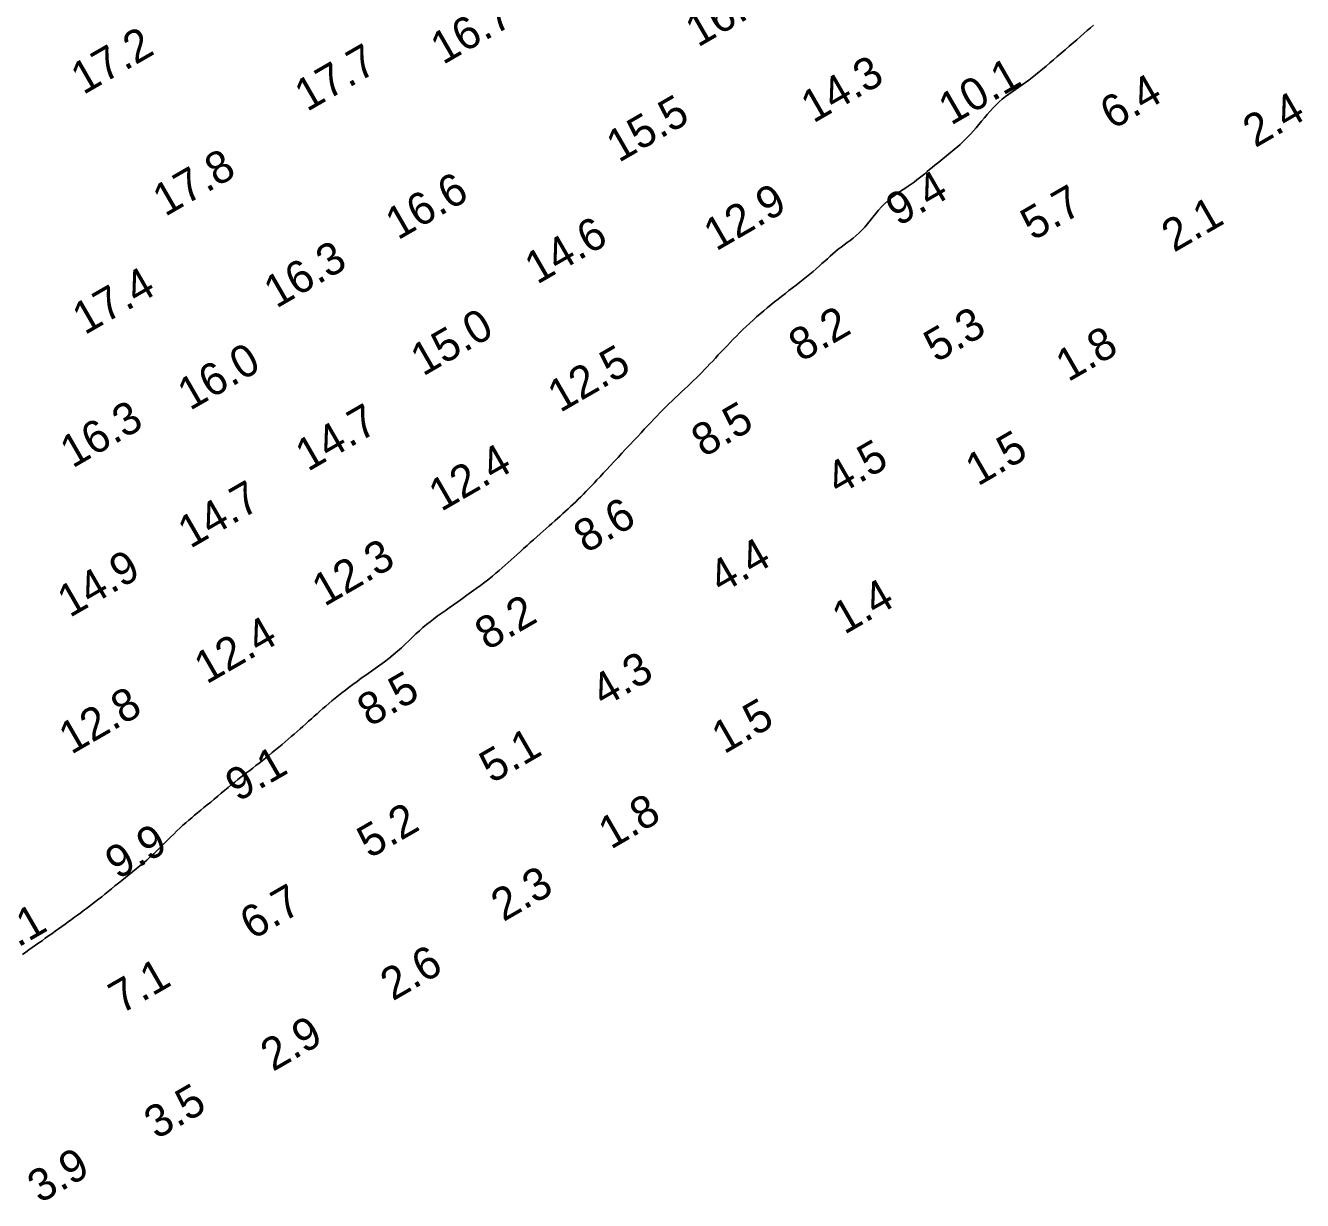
# Model space of a CAD drawing. Extents: x 3024098 to 3056816, y 418252 to 509144.
# Drawn here: x 3027955.4 to 3028153.1, y 424750.5 to 424932.3 of the extents above; entities that cross this region are included whole.
import ezdxf

# ---------------------------------------------------------------- set-up
doc = ezdxf.new("R2010")
doc.units = 0
doc.layers.add('V-CHAN-CONT-EL10', color=7, linetype='Continuous')
doc.layers.add('V-TOPO-SOUN-0911', color=7, linetype='Continuous')

msp = doc.modelspace()

# ---------------------------------------------------------------- linework, layer by layer
at = {"layer": 'V-CHAN-CONT-EL10'}
msp.add_lwpolyline([(3028120.74, 424932.42), (3028120.28, 424932.01), (3028119.79, 424931.58), (3028119.28, 424931.12), (3028118.74, 424930.65), (3028118.17, 424930.15), (3028117.58, 424929.65), (3028116.98, 424929.13), (3028116.36, 424928.6), (3028115.75, 424928.08), (3028115.15, 424927.56), (3028114.55, 424927.05), (3028113.97, 424926.55), (3028113.41, 424926.07), (3028112.86, 424925.6), (3028112.32, 424925.15), (3028111.79, 424924.71), (3028111.26, 424924.29), (3028110.74, 424923.89), (3028110.22, 424923.51), (3028109.7, 424923.14), (3028109.18, 424922.79), (3028108.66, 424922.44), (3028108.14, 424922.09), (3028107.63, 424921.73), (3028107.13, 424921.35), (3028106.63, 424920.96), (3028106.15, 424920.53), (3028105.67, 424920.08), (3028105.21, 424919.59), (3028104.75, 424919.09), (3028104.3, 424918.57), (3028103.86, 424918.05), (3028103.43, 424917.52), (3028103, 424917.01), (3028102.58, 424916.52), (3028102.17, 424916.04), (3028101.75, 424915.59), (3028101.34, 424915.16), (3028100.92, 424914.74), (3028100.51, 424914.34), (3028100.09, 424913.95), (3028099.67, 424913.57), (3028099.24, 424913.2), (3028098.8, 424912.83), (3028098.37, 424912.46), (3028097.92, 424912.1), (3028097.48, 424911.75), (3028097.05, 424911.4), (3028096.62, 424911.05), (3028096.19, 424910.72), (3028095.78, 424910.38), (3028095.38, 424910.05), (3028094.99, 424909.73), (3028094.61, 424909.4), (3028094.22, 424909.08), (3028093.82, 424908.76), (3028093.41, 424908.44), (3028092.98, 424908.12), (3028092.52, 424907.8), (3028092.04, 424907.47), (3028091.53, 424907.13), (3028091.01, 424906.79), (3028090.48, 424906.43), (3028089.94, 424906.05), (3028089.41, 424905.65), (3028088.9, 424905.22), (3028088.4, 424904.76), (3028087.92, 424904.28), (3028087.46, 424903.76), (3028087.02, 424903.24), (3028086.59, 424902.7), (3028086.17, 424902.17), (3028085.75, 424901.65), (3028085.32, 424901.14), (3028084.89, 424900.67), (3028084.44, 424900.23), (3028083.98, 424899.82), (3028083.52, 424899.44), (3028083.05, 424899.08), (3028082.58, 424898.73), (3028082.12, 424898.39), (3028081.66, 424898.05), (3028081.22, 424897.71), (3028080.79, 424897.36), (3028080.37, 424897), (3028079.95, 424896.63), (3028079.54, 424896.25), (3028079.12, 424895.87), (3028078.69, 424895.48), (3028078.25, 424895.08), (3028077.79, 424894.68), (3028077.32, 424894.27), (3028076.83, 424893.86), (3028076.31, 424893.44), (3028075.79, 424893.02), (3028075.25, 424892.6), (3028074.71, 424892.17), (3028074.15, 424891.74), (3028073.59, 424891.31), (3028073.03, 424890.88), (3028072.47, 424890.44), (3028071.91, 424890), (3028071.35, 424889.55), (3028070.79, 424889.1), (3028070.23, 424888.65), (3028069.68, 424888.18), (3028069.13, 424887.71), (3028068.58, 424887.23), (3028068.04, 424886.75), (3028067.51, 424886.26), (3028066.98, 424885.77), (3028066.46, 424885.27), (3028065.95, 424884.77), (3028065.45, 424884.27), (3028064.96, 424883.77), (3028064.48, 424883.28), (3028064.01, 424882.78), (3028063.55, 424882.29), (3028063.1, 424881.81), (3028062.65, 424881.34), (3028062.22, 424880.87), (3028061.79, 424880.41), (3028061.36, 424879.95), (3028060.94, 424879.51), (3028060.52, 424879.08), (3028060.1, 424878.65), (3028059.67, 424878.23), (3028059.25, 424877.81), (3028058.81, 424877.38), (3028058.37, 424876.96), (3028057.91, 424876.53), (3028057.45, 424876.09), (3028056.97, 424875.64), (3028056.48, 424875.18), (3028055.99, 424874.73), (3028055.5, 424874.26), (3028055.01, 424873.79), (3028054.53, 424873.32), (3028054.05, 424872.85), (3028053.58, 424872.37), (3028053.11, 424871.89), (3028052.65, 424871.4), (3028052.18, 424870.9), (3028051.69, 424870.38), (3028051.19, 424869.84), (3028050.68, 424869.28), (3028050.13, 424868.69), (3028049.56, 424868.08), (3028048.96, 424867.44), (3028048.35, 424866.79), (3028047.73, 424866.13), (3028047.12, 424865.48), (3028046.51, 424864.83), (3028045.92, 424864.2), (3028045.36, 424863.6), (3028044.83, 424863.04), (3028044.33, 424862.5), (3028043.85, 424861.99), (3028043.4, 424861.52), (3028042.97, 424861.06), (3028042.56, 424860.62), (3028042.15, 424860.2), (3028041.75, 424859.79), (3028041.35, 424859.39), (3028040.96, 424859), (3028040.56, 424858.62), (3028040.17, 424858.25), (3028039.77, 424857.88), (3028039.37, 424857.51), (3028038.97, 424857.14), (3028038.56, 424856.78), (3028038.15, 424856.41), (3028037.74, 424856.03), (3028037.31, 424855.65), (3028036.88, 424855.27), (3028036.44, 424854.87), (3028035.98, 424854.47), (3028035.52, 424854.06), (3028035.04, 424853.63), (3028034.54, 424853.19), (3028034.04, 424852.74), (3028033.53, 424852.29), (3028033.02, 424851.83), (3028032.5, 424851.37), (3028032, 424850.91), (3028031.5, 424850.47), (3028031.02, 424850.03), (3028030.55, 424849.61), (3028030.1, 424849.2), (3028029.64, 424848.79), (3028029.18, 424848.38), (3028028.7, 424847.97), (3028028.2, 424847.55), (3028027.67, 424847.11), (3028027.1, 424846.66), (3028026.48, 424846.18), (3028025.82, 424845.68), (3028025.14, 424845.17), (3028024.43, 424844.66), (3028023.72, 424844.14), (3028023.01, 424843.63), (3028022.3, 424843.14), (3028021.62, 424842.65), (3028020.96, 424842.2), (3028020.33, 424841.75), (3028019.72, 424841.32), (3028019.13, 424840.9), (3028018.56, 424840.47), (3028018, 424840.04), (3028017.45, 424839.6), (3028016.9, 424839.14), (3028016.36, 424838.66), (3028015.82, 424838.16), (3028015.27, 424837.64), (3028014.72, 424837.1), (3028014.15, 424836.56), (3028013.56, 424836.02), (3028012.94, 424835.47), (3028012.3, 424834.92), (3028011.62, 424834.38), (3028010.93, 424833.84), (3028010.21, 424833.31), (3028009.49, 424832.79), (3028008.77, 424832.28), (3028008.06, 424831.78), (3028007.36, 424831.29), (3028006.7, 424830.81), (3028006.06, 424830.35), (3028005.46, 424829.9), (3028004.89, 424829.46), (3028004.34, 424829.04), (3028003.81, 424828.62), (3028003.31, 424828.2), (3028002.81, 424827.8), (3028002.34, 424827.4), (3028001.87, 424827), (3028001.41, 424826.6), (3028000.96, 424826.21), (3028000.51, 424825.81), (3028000.07, 424825.42), (3027999.63, 424825.03), (3027999.19, 424824.64), (3027998.75, 424824.24), (3027998.31, 424823.85), (3027997.87, 424823.46), (3027997.42, 424823.06), (3027996.97, 424822.66), (3027996.51, 424822.26), (3027996.05, 424821.85), (3027995.57, 424821.45), (3027995.08, 424821.03), (3027994.58, 424820.61), (3027994.08, 424820.2), (3027993.56, 424819.78), (3027993.04, 424819.36), (3027992.53, 424818.95), (3027992.02, 424818.54), (3027991.52, 424818.15), (3027991.03, 424817.77), (3027990.55, 424817.4), (3027990.08, 424817.04), (3027989.63, 424816.69), (3027989.17, 424816.34), (3027988.71, 424815.98), (3027988.24, 424815.61), (3027987.76, 424815.23), (3027987.27, 424814.83), (3027986.75, 424814.41), (3027986.22, 424813.97), (3027985.67, 424813.52), (3027985.13, 424813.06), (3027984.58, 424812.6), (3027984.04, 424812.14), (3027983.5, 424811.7), (3027982.99, 424811.27), (3027982.49, 424810.86), (3027982.01, 424810.47), (3027981.55, 424810.09), (3027981.09, 424809.71), (3027980.64, 424809.33), (3027980.19, 424808.94), (3027979.73, 424808.54), (3027979.27, 424808.11), (3027978.79, 424807.66), (3027978.31, 424807.18), (3027977.81, 424806.68), (3027977.31, 424806.17), (3027976.79, 424805.66), (3027976.27, 424805.14), (3027975.74, 424804.63), (3027975.21, 424804.12), (3027974.67, 424803.63), (3027974.12, 424803.16), (3027973.57, 424802.69), (3027973.02, 424802.23), (3027972.47, 424801.78), (3027971.92, 424801.34), (3027971.37, 424800.89), (3027970.82, 424800.45), (3027970.27, 424800.01), (3027969.74, 424799.58), (3027969.21, 424799.14), (3027968.68, 424798.71), (3027968.17, 424798.29), (3027967.66, 424797.88), (3027967.16, 424797.48), (3027966.67, 424797.09), (3027966.2, 424796.72), (3027965.73, 424796.36), (3027965.27, 424796.01), (3027964.81, 424795.67), (3027964.35, 424795.33), (3027963.9, 424794.99), (3027963.43, 424794.65), (3027962.96, 424794.31), (3027962.48, 424793.96), (3027961.98, 424793.6), (3027961.48, 424793.23), (3027960.98, 424792.87), (3027960.47, 424792.5), (3027959.96, 424792.13), (3027959.44, 424791.76), (3027958.93, 424791.4), (3027958.42, 424791.04), (3027957.91, 424790.67), (3027957.4, 424790.32), (3027956.89, 424789.96), (3027956.39, 424789.61), (3027955.89, 424789.26), (3027955.39, 424788.91), (3027954.89, 424788.56)], dxfattribs=at)

# ---------------------------------------------------------------- texts
at = {"layer": 'V-TOPO-SOUN-0911'}
for s, p in [('16.4 ', (3028059.48, 424928.9)), ('16.7 ', (3028020.01, 424926.21)), ('17.2 ', (3027964.3, 424921.55)), ('17.7 ', (3027998.95, 424918.93)), ('14.3 ', (3028077.36, 424917.15)), ('10.1 ', (3028098.67, 424916.81)), ('6.4', (3028123.69, 424916.14)), ('15.5 ', (3028047.23, 424911.05)), ('2.4', (3028145.8, 424913.35)), ('17.8 ', (3027976.97, 424902.69)), ('16.6 ', (3028013.02, 424899.05)), ('9.4', (3028090.52, 424901.18)), ('12.9 ', (3028062.3, 424897.34)), ('5.7', (3028111.38, 424898.95)), ('2.1', (3028133.21, 424897.16)), ('14.6 ', (3028034.58, 424892.19)), ('16.3 ', (3027994.19, 424888.48)), ('17.4 ', (3027964.53, 424884.38)), ('15.0 ', (3028016.91, 424877.98)), ('8.2', (3028075.46, 424880.19)), ('5.3', (3028096.39, 424880.09)), ('1.8', (3028116.83, 424877.1)), ('16.0 ', (3027980.82, 424872.66)), ('12.5 ', (3028038.14, 424872.34)), ('16.3 ', (3027962.63, 424863.74)), ('14.7 ', (3027999.08, 424863.22)), ('8.5', (3028060.39, 424865.42)), ('1.5', (3028102.84, 424860.96)), ('4.5', (3028081.25, 424859.55)), ('12.4 ', (3028019.72, 424857.02)), ('14.7 ', (3027980.87, 424851.31)), ('8.6', (3028042.16, 424850.57)), ('12.3 ', (3028001.64, 424842.32)), ('4.4', (3028063.09, 424844.33)), ('14.9 ', (3027962.2, 424840.61)), ('1.4', (3028082.18, 424837.99)), ('8.2', (3028026.87, 424835.53)), ('12.4 ', (3027983.4, 424830.31)), ('4.3', (3028044.88, 424826.74)), ('8.5', (3028008.65, 424823.69)), ('12.8 ', (3027962.43, 424819.42)), ('1.5', (3028063.54, 424819.49)), ('5.1', (3028027.57, 424814.94)), ('9.1', (3027988.23, 424812.09)), ('1.8', (3028046, 424804.73)), ('5.2', (3028008.63, 424803.32)), ('9.9', (3027969.62, 424800.07)), ('2.3', (3028029.36, 424793.54)), ('6.7', (3027990.48, 424790.72)), ('10.1 ', (3027947.75, 424785.84)), ('2.6', (3028012.23, 424781.27)), ('7.1', (3027970.16, 424779.25)), ('2.9', (3027993.67, 424770.34)), ('3.5', (3027975.64, 424759.84)), ('3.9', (3027957.58, 424749.94))]:
    msp.add_text(s, height=5, rotation=30, dxfattribs=at).set_placement(p)

doc.saveas('drawing.dxf')
